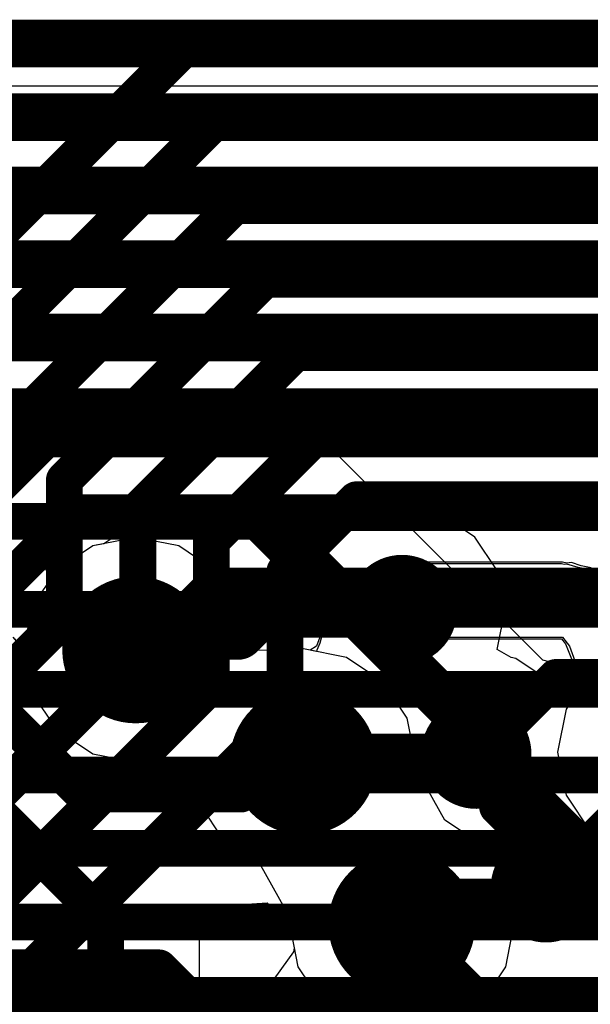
# Model space of a CAD drawing. Header units: millimetres. Extents: x -2 to 68, y -2 to 27.4.
# Tile 373 of 594: x 26.8 to 28.4, y 22.5 to 25.2. Entities that reach past the tile are written whole.
import ezdxf

# ---------------------------------------------------------------- set-up
doc = ezdxf.new("R2010")
doc.units = ezdxf.units.MM
for name, color, linetype in [('BottomLayer', 5, 'Continuous'), ('DrillGuide', 244, 'Continuous'), ('Mechanical10', 56, 'Continuous'), ('Mechanical13', 56, 'Continuous'), ('Mechanical15', 56, 'Continuous'), ('MidLayer1', 16, 'Continuous'), ('MidLayer2', 76, 'Continuous'), ('MidLayer3', 90, 'Continuous'), ('MidLayer4', 156, 'Continuous'), ('MidLayer5', 130, 'Continuous'), ('MidLayer6', 216, 'Continuous'), ('MidLayer7', 6, 'Continuous'), ('MidLayer8', 54, 'Continuous'), ('MultiLayer', 9, 'Continuous'), ('TopLayer', 1, 'Continuous'), ('TopPaste', 8, 'Continuous'), ('TopSolder', 216, 'Continuous'), ('ViaHoleLayer', 16, 'Continuous')]:
    doc.layers.add(name, color=color, linetype=linetype)

# ---------------------------------------------------------------- blocks, each defined once
blk = doc.blocks.new('SDINBDG4_16G_F_________1_B_51')
at = {"layer": 'Mechanical10', "const_width": 0.1}
blk.add_lwpolyline([(-5.75, 6.5), (5.75, 6.5)], dxfattribs=at)
blk = doc.blocks.new('RES_0201_191')
at = {"layer": 'Mechanical13', "const_width": 0.12}
for points in [[(-0.32, 0.17), (0.32, 0.17)], [(-0.32, -0.17), (-0.32, 0.17)], [(0.32, -0.17), (0.32, 0.17)], [(-0.32, -0.17), (0.32, -0.17)]]:
    blk.add_lwpolyline(points, dxfattribs=at)
at = {"layer": 'Mechanical13', "const_width": 0.06}
for points in [[(-0.35, 0.17, 1), (-0.29, 0.17, 1)], [(-0.35, 0.17, 1), (-0.29, 0.17, 1)], [(0.29, 0.17, 1), (0.35, 0.17, 1)], [(0.29, 0.17, 1), (0.35, 0.17, 1)], [(-0.35, -0.17, 1), (-0.29, -0.17, 1)], [(-0.35, -0.17, 1), (-0.29, -0.17, 1)], [(0.29, -0.17, 1), (0.35, -0.17, 1)], [(0.29, -0.17, 1), (0.35, -0.17, 1)]]:
    blk.add_lwpolyline(points, format="xyb", close=True, dxfattribs=at)
at = {"layer": 'Mechanical15', "const_width": 0.05}
for points in [[(-0.53, 0.27), (0.53, 0.27)], [(-0.53, -0.27), (-0.53, 0.27)], [(0.53, -0.27), (0.53, 0.27)], [(0, -0.135), (0, 0.135)], [(-0.135, 0), (0.135, 0)], [(-0.53, -0.27), (0.53, -0.27)]]:
    blk.add_lwpolyline(points, dxfattribs=at)
at = {"layer": 'Mechanical15'}
for points, const_width in [([(-0.5425, 0.27, 1), (-0.5175, 0.27, 1)], 0.025), ([(-0.5425, 0.27, 1), (-0.5175, 0.27, 1)], 0.025), ([(0.5175, 0.27, 1), (0.5425, 0.27, 1)], 0.025), ([(0.5175, 0.27, 1), (0.5425, 0.27, 1)], 0.025), ([(-0.0125, 0.135, 1), (0.0125, 0.135, 1)], 0.025), ([(0.1013, 0, 1), (-0.1013, 0, 1)], 0.05), ([(-0.1475, 0, 1), (-0.1225, 0, 1)], 0.025), ([(-0.1138, 0, 1), (-0.0888, 0, 1)], 0.025), ([(0.0888, 0, 1), (0.1138, 0, 1)], 0.025), ([(0.1225, 0, 1), (0.1475, 0, 1)], 0.025), ([(-0.0125, -0.135, 1), (0.0125, -0.135, 1)], 0.025), ([(-0.5425, -0.27, 1), (-0.5175, -0.27, 1)], 0.025), ([(-0.5425, -0.27, 1), (-0.5175, -0.27, 1)], 0.025), ([(0.5175, -0.27, 1), (0.5425, -0.27, 1)], 0.025), ([(0.5175, -0.27, 1), (0.5425, -0.27, 1)], 0.025)]:
    blk.add_lwpolyline(points, format="xyb", close=True, dxfattribs=dict(at, const_width=const_width))
at = {"layer": 'TopLayer', "const_width": 0.0806}
for points in [[(-0.3897, 0.0894, 1), (-0.3091, 0.0894, 1)], [(-0.2409, 0.0894, 1), (-0.1603, 0.0894, 1)], [(0.1603, 0.0894, 1), (0.2409, 0.0894, 1)], [(0.3091, 0.0894, 1), (0.3897, 0.0894, 1)], [(-0.3897, -0.0894, 1), (-0.3091, -0.0894, 1)], [(-0.2409, -0.0894, 1), (-0.1603, -0.0894, 1)], [(0.1603, -0.0894, 1), (0.2409, -0.0894, 1)], [(0.3091, -0.0894, 1), (0.3897, -0.0894, 1)]]:
    blk.add_lwpolyline(points, format="xyb", close=True, dxfattribs=at)
at = {"layer": 'TopLayer'}
for points in [[(-0.2006, 0.17), (-0.3494, 0.17), (-0.2006, -0.17), (-0.3494, -0.17)], [(0.2006, -0.17), (0.3494, -0.17), (0.2006, 0.17), (0.3494, 0.17)], [(-0.12, 0.0894), (-0.43, 0.0894), (-0.12, -0.0894), (-0.43, -0.0894)], [(0.12, -0.0894), (0.43, -0.0894), (0.12, 0.0894), (0.43, 0.0894)]]:
    blk.add_solid(points, dxfattribs=at)
at = {"layer": 'TopPaste', "const_width": 0.0806}
for points in [[(-0.3897, 0.0894, 1), (-0.3091, 0.0894, 1)], [(-0.2409, 0.0894, 1), (-0.1603, 0.0894, 1)], [(0.1603, 0.0894, 1), (0.2409, 0.0894, 1)], [(0.3091, 0.0894, 1), (0.3897, 0.0894, 1)], [(-0.3897, -0.0894, 1), (-0.3091, -0.0894, 1)], [(-0.2409, -0.0894, 1), (-0.1603, -0.0894, 1)], [(0.1603, -0.0894, 1), (0.2409, -0.0894, 1)], [(0.3091, -0.0894, 1), (0.3897, -0.0894, 1)]]:
    blk.add_lwpolyline(points, format="xyb", close=True, dxfattribs=at)
at = {"layer": 'TopPaste'}
for points in [[(-0.2006, 0.17), (-0.3494, 0.17), (-0.2006, -0.17), (-0.3494, -0.17)], [(0.2006, -0.17), (0.3494, -0.17), (0.2006, 0.17), (0.3494, 0.17)], [(-0.12, 0.0894), (-0.43, 0.0894), (-0.12, -0.0894), (-0.43, -0.0894)], [(0.12, -0.0894), (0.43, -0.0894), (0.12, 0.0894), (0.43, 0.0894)]]:
    blk.add_solid(points, dxfattribs=at)
at = {"layer": 'TopSolder', "const_width": 0.0806}
for points in [[(-0.3897, 0.0894, 1), (-0.3091, 0.0894, 1)], [(-0.2409, 0.0894, 1), (-0.1603, 0.0894, 1)], [(0.1603, 0.0894, 1), (0.2409, 0.0894, 1)], [(0.3091, 0.0894, 1), (0.3897, 0.0894, 1)], [(-0.3897, -0.0894, 1), (-0.3091, -0.0894, 1)], [(-0.2409, -0.0894, 1), (-0.1603, -0.0894, 1)], [(0.1603, -0.0894, 1), (0.2409, -0.0894, 1)], [(0.3091, -0.0894, 1), (0.3897, -0.0894, 1)]]:
    blk.add_lwpolyline(points, format="xyb", close=True, dxfattribs=at)
at = {"layer": 'TopSolder'}
for points in [[(-0.2006, 0.17), (-0.3494, 0.17), (-0.2006, -0.17), (-0.3494, -0.17)], [(0.2006, -0.17), (0.3494, -0.17), (0.2006, 0.17), (0.3494, 0.17)], [(-0.12, 0.0894), (-0.43, 0.0894), (-0.12, -0.0894), (-0.43, -0.0894)], [(0.12, -0.0894), (0.43, -0.0894), (0.12, 0.0894), (0.43, 0.0894)]]:
    blk.add_solid(points, dxfattribs=at)

msp = doc.modelspace()

# ---------------------------------------------------------------- linework, layer by layer
at = {"layer": 'BottomLayer'}
for p, q in [((13.0292, 25.0941), (42.5246, 25.0941)), ((29.1139, 23.8306), (23.8798, 23.8306))]:
    msp.add_line(p, q, dxfattribs=at)
at = {"layer": 'BottomLayer', "const_width": 0.1}
for points in [[(23.7743, 23.5757), (29.1139, 23.5757)], [(23.4855, 23.3579), (28.9171, 23.3579)], [(23.24, 23.125), (28.7523, 23.125)], [(21.343, 22.925), (28.6124, 22.925)], [(21.4259, 22.725), (28.5296, 22.725)], [(21.5532, 22.525), (28.4468, 22.525)]]:
    msp.add_lwpolyline(points, dxfattribs=at)
at = {"layer": 'DrillGuide'}
for points, const_width in [([(27.8153, 23.5737, 1), (27.8653, 23.5737, 1)], 0.05), ([(27.0658, 23.4653, 1), (27.1658, 23.4653, 1)], 0.1), ([(27.522, 23.1619, 1), (27.622, 23.1619, 1)], 0.1), ([(28.0172, 23.1826, 1), (28.0672, 23.1826, 1)], 0.05), ([(28.2067, 22.819, 1), (28.2567, 22.819, 1)], 0.05), ([(27.7897, 22.7195, 1), (27.8897, 22.7195, 1)], 0.1)]:
    msp.add_lwpolyline(points, format="xyb", close=True, dxfattribs=dict(at, const_width=const_width))
at = {"layer": 'MidLayer1'}
for p, q in [((3.5488, 25.0941), (33.2243, 25.0941)), ((27.4534, 23.854), (27.3461, 23.8327)), ((27.8403, 23.854), (27.4534, 23.854)), ((27.9476, 23.8327), (27.8403, 23.854)), ((27.3461, 23.8327), (27.2874, 23.7935)), ((28.0386, 23.7719), (27.9476, 23.8327)), ((27.1636, 23.7935), (27.0563, 23.7721)), ((27.2874, 23.7935), (27.1636, 23.7935)), ((27.0563, 23.7721), (27.029, 23.7539)), ((28.0994, 23.681), (28.0386, 23.7719)), ((26.9987, 23.7479), (26.8995, 23.6816)), ((27.029, 23.7539), (26.9987, 23.7479)), ((26.8995, 23.6816), (26.8332, 23.5823)), ((28.1207, 23.5737), (28.0994, 23.681)), ((26.8332, 23.5823), (26.8099, 23.4653)), ((28.0994, 23.4664), (28.1207, 23.5737)), ((26.8099, 23.4653), (26.8332, 23.3482)), ((28.1375, 23.444), (28.0994, 23.4664)), ((28.1495, 23.4416), (28.1375, 23.444)), ((28.2026, 23.4061), (28.1495, 23.4416)), ((28.3532, 23.4029), (28.2026, 23.4061)), ((26.8332, 23.3482), (26.8995, 23.249)), ((26.8995, 23.249), (26.9987, 23.1827)), ((26.9987, 23.1827), (27.1158, 23.1594)), ((27.1158, 23.1594), (27.1458, 23.1654)), ((27.1458, 23.1654), (27.2422, 23.1626)), ((27.2422, 23.1626), (27.2837, 23.0732)), ((27.2837, 23.0732), (27.2894, 23.0449)), ((27.2894, 23.0449), (27.3557, 22.9456)), ((27.3557, 22.9456), (27.4549, 22.8793)), ((27.4549, 22.8793), (27.5366, 22.7336)), ((27.5366, 22.7336), (27.5338, 22.7195)), ((27.5338, 22.7195), (27.5468, 22.6544)), ((27.5448, 22.6433), (27.4754, 22.5462)), ((27.5468, 22.6544), (27.5448, 22.6433)), ((27.034, 22.5559), (26.917, 22.5326)), ((27.1511, 22.5326), (27.034, 22.5559)), ((27.4754, 22.5462), (27.4525, 22.5304)), ((28.2763, 22.528), (28.417, 22.5397)), ((26.917, 22.5326), (26.8177, 22.4663)), ((27.1544, 22.5304), (27.1511, 22.5326)), ((27.4525, 22.5304), (27.1544, 22.5304)), ((28.1394, 22.4869), (28.2467, 22.5083)), ((28.2467, 22.5083), (28.2763, 22.528))]:
    msp.add_line(p, q, dxfattribs=at)
for points, const_width in [([(27.7653, 23.5737, 1), (27.9153, 23.5737, 1)], 0.15), ([(27.0158, 23.4653, 1), (27.2158, 23.4653, 1)], 0.2), ([(27.4159, 23.5737, 1), (27.4909, 23.5737, 1)], 0.075), ([(27.4159, 23.5737, 1), (27.4909, 23.5737, 1)], 0.075), ([(27.8028, 23.5737, 1), (27.8778, 23.5737, 1)], 0.075), ([(27.1261, 23.5131, 1), (27.2011, 23.5131, 1)], 0.075), ([(27.1261, 23.5131, 1), (27.2011, 23.5131, 1)], 0.075), ([(27.3553, 23.5131, 1), (27.4303, 23.5131, 1)], 0.075), ([(27.3553, 23.5131, 1), (27.4303, 23.5131, 1)], 0.075), ([(27.0783, 23.4653, 1), (27.1533, 23.4653, 1)], 0.075), ([(27.472, 23.1619, 1), (27.672, 23.1619, 1)], 0.2), ([(27.9672, 23.1826, 1), (28.1172, 23.1826, 1)], 0.15), ([(28.0047, 23.1826, 1), (28.0797, 23.1826, 1)], 0.075), ([(27.5345, 23.1619, 1), (27.6095, 23.1619, 1)], 0.075), ([(27.9841, 23.1619, 1), (28.0591, 23.1619, 1)], 0.075), ([(27.9841, 23.1619, 1), (28.0591, 23.1619, 1)], 0.075), ([(28.1567, 22.819, 1), (28.3067, 22.819, 1)], 0.15), ([(27.7397, 22.7195, 1), (27.9397, 22.7195, 1)], 0.2), ([(28.1536, 22.819, 1), (28.2286, 22.819, 1)], 0.075), ([(28.1536, 22.819, 1), (28.2286, 22.819, 1)], 0.075), ([(28.1942, 22.819, 1), (28.2692, 22.819, 1)], 0.075), ([(27.85, 22.7673, 1), (27.925, 22.7673, 1)], 0.075), ([(27.85, 22.7673, 1), (27.925, 22.7673, 1)], 0.075), ([(28.1019, 22.7673, 1), (28.1769, 22.7673, 1)], 0.075), ([(28.1019, 22.7673, 1), (28.1769, 22.7673, 1)], 0.075), ([(27.8022, 22.7195, 1), (27.8772, 22.7195, 1)], 0.075)]:
    msp.add_lwpolyline(points, format="xyb", close=True, dxfattribs=dict(at, const_width=const_width))
at = {"layer": 'MidLayer1', "const_width": 0.15}
for points in [[(27.3928, 23.5131), (27.4534, 23.5737)], [(27.4534, 23.5737), (27.8403, 23.5737)], [(27.1158, 23.4653), (27.1636, 23.5131)], [(27.1636, 23.5131), (27.3928, 23.5131)], [(28.0216, 23.1619), (28.0422, 23.1826)], [(27.572, 23.1619), (28.0216, 23.1619)], [(28.1394, 22.7673), (28.1911, 22.819)], [(28.1911, 22.819), (28.2317, 22.819)], [(27.8397, 22.7195), (27.8875, 22.7673)], [(27.8875, 22.7673), (28.1394, 22.7673)]]:
    msp.add_lwpolyline(points, dxfattribs=at)
at = {"layer": 'MidLayer2', "const_width": 0.1}
for points in [[(6.3965, 25.1), (29.2895, 25.1)], [(17.7122, 24.9), (29.1485, 24.9)], [(25.4201, 24.7), (29.0657, 24.7)], [(25.5029, 24.5), (28.9828, 24.5)], [(25.5858, 24.3), (28.9, 24.3)], [(25.6747, 24.066), (28.7936, 24.066)], [(26.0001, 23.8153), (27.4458, 23.8153)], [(27.4458, 23.8153), (28.6203, 22.6407)], [(26.5, 22.6), (27.179, 22.6)], [(27.179, 22.6), (27.479, 22.3)]]:
    msp.add_lwpolyline(points, dxfattribs=at)
at = {"layer": 'MidLayer2'}
for points, const_width in [([(27.4208, 23.8153, 1), (27.4708, 23.8153, 1)], 0.05), ([(27.4208, 23.8153, 1), (27.4708, 23.8153, 1)], 0.05), ([(27.0158, 23.4653, 1), (27.2158, 23.4653, 1)], 0.2), ([(27.472, 23.1619, 1), (27.672, 23.1619, 1)], 0.2), ([(27.7397, 22.7195, 1), (27.9397, 22.7195, 1)], 0.2), ([(27.154, 22.6, 1), (27.204, 22.6, 1)], 0.05), ([(27.154, 22.6, 1), (27.204, 22.6, 1)], 0.05)]:
    msp.add_lwpolyline(points, format="xyb", close=True, dxfattribs=dict(at, const_width=const_width))
at = {"layer": 'MidLayer3'}
for p, q in [((3.5488, 25.0941), (33.2243, 25.0941)), ((26.8706, 24.2936), (26.7731, 24.2742)), ((29.5208, 24.2936), (26.8706, 24.2936)), ((27.3211, 22.767), (27.4731, 22.7769)), ((27.4731, 22.7769), (27.5338, 22.7195)), ((27.2889, 22.7277), (27.3211, 22.767)), ((27.2889, 22.4085), (27.2889, 22.7277)), ((27.5338, 22.7195), (27.5571, 22.6024)), ((27.5571, 22.6024), (27.6234, 22.5032)), ((27.6234, 22.5032), (27.7226, 22.4369))]:
    msp.add_line(p, q, dxfattribs=at)
at = {"layer": 'MidLayer3', "const_width": 0.1}
for points in [[(26.5354, 23.7034), (26.8706, 24.0387)], [(26.8706, 24.0387), (29.3209, 24.0387)], [(26.7354, 23.6206), (26.9534, 23.8387)], [(26.9534, 23.8387), (29.238, 23.8387)], [(27.1509, 23.4653), (27.3244, 23.6387)], [(27.3244, 23.6387), (29.3551, 23.6387)], [(27.1158, 23.4653), (27.1509, 23.4653)], [(26.7354, 23.3092), (26.9718, 23.0727)], [(26.5354, 23.2264), (27.034, 22.7277)], [(27.4016, 23.0727), (27.4908, 23.1619)], [(27.4908, 23.1619), (27.572, 23.1619)], [(26.9718, 23.0727), (27.4016, 23.0727)], [(27.034, 22.25), (27.034, 22.7277)], [(27.8397, 22.7195), (28.2439, 22.3152)]]:
    msp.add_lwpolyline(points, dxfattribs=at)
at = {"layer": 'MidLayer3'}
for points, const_width in [([(26.8456, 24.0387, 1), (26.8956, 24.0387, 1)], 0.05), ([(26.8456, 24.0387, 1), (26.8956, 24.0387, 1)], 0.05), ([(26.9284, 23.8387, 1), (26.9784, 23.8387, 1)], 0.05), ([(26.9284, 23.8387, 1), (26.9784, 23.8387, 1)], 0.05), ([(27.2994, 23.6387, 1), (27.3494, 23.6387, 1)], 0.05), ([(27.2994, 23.6387, 1), (27.3494, 23.6387, 1)], 0.05), ([(27.0158, 23.4653, 1), (27.2158, 23.4653, 1)], 0.2), ([(27.0908, 23.4653, 1), (27.1408, 23.4653, 1)], 0.05), ([(27.1259, 23.4653, 1), (27.1759, 23.4653, 1)], 0.05), ([(27.1259, 23.4653, 1), (27.1759, 23.4653, 1)], 0.05), ([(27.472, 23.1619, 1), (27.672, 23.1619, 1)], 0.2), ([(27.4658, 23.1619, 1), (27.5158, 23.1619, 1)], 0.05), ([(27.4658, 23.1619, 1), (27.5158, 23.1619, 1)], 0.05), ([(27.547, 23.1619, 1), (27.597, 23.1619, 1)], 0.05), ([(26.9468, 23.0727, 1), (26.9968, 23.0727, 1)], 0.05), ([(26.9468, 23.0727, 1), (26.9968, 23.0727, 1)], 0.05), ([(27.3766, 23.0727, 1), (27.4266, 23.0727, 1)], 0.05), ([(27.3766, 23.0727, 1), (27.4266, 23.0727, 1)], 0.05), ([(27.7397, 22.7195, 1), (27.9397, 22.7195, 1)], 0.2), ([(27.009, 22.7277, 1), (27.059, 22.7277, 1)], 0.05), ([(27.009, 22.7277, 1), (27.059, 22.7277, 1)], 0.05), ([(27.8147, 22.7195, 1), (27.8647, 22.7195, 1)], 0.05)]:
    msp.add_lwpolyline(points, format="xyb", close=True, dxfattribs=dict(at, const_width=const_width))
at = {"layer": 'MidLayer4'}
for p, q in [((3.5488, 25.0941), (33.2243, 25.0941)), ((27.1158, 23.7711), (26.9987, 23.7479)), ((27.2328, 23.7479), (27.1158, 23.7711)), ((26.9987, 23.7479), (26.8995, 23.6816)), ((27.3321, 23.6816), (27.2328, 23.7479)), ((26.8995, 23.6816), (26.8332, 23.5823)), ((27.3984, 23.5823), (27.3321, 23.6816)), ((26.8332, 23.5823), (26.8099, 23.4653)), ((27.404, 23.554), (27.3984, 23.5823)), ((27.4456, 23.4646), (27.404, 23.554)), ((26.8099, 23.4653), (26.8332, 23.3482)), ((27.542, 23.4618), (27.4456, 23.4646)), ((27.572, 23.4678), (27.542, 23.4618)), ((27.689, 23.4445), (27.572, 23.4678)), ((27.7883, 23.3782), (27.689, 23.4445)), ((28.3532, 23.4029), (28.2869, 23.3036)), ((27.8546, 23.279), (27.7883, 23.3782)), ((26.8332, 23.3482), (26.8995, 23.249)), ((28.2869, 23.3036), (28.2636, 23.1866)), ((27.8778, 23.1619), (27.8546, 23.279)), ((26.8995, 23.249), (26.9987, 23.1827)), ((26.9987, 23.1827), (27.1158, 23.1594)), ((28.2636, 23.1866), (28.2869, 23.0695)), ((27.1158, 23.1594), (27.1458, 23.1654)), ((27.1458, 23.1654), (27.2422, 23.1626)), ((27.2422, 23.1626), (27.2837, 23.0732)), ((27.875, 23.1478), (27.8778, 23.1619)), ((27.9567, 23.0021), (27.875, 23.1478)), ((27.2837, 23.0732), (27.2894, 23.0449)), ((28.2869, 23.0695), (28.3532, 22.9703)), ((27.2894, 23.0449), (27.3557, 22.9456)), ((28.056, 22.9358), (27.9567, 23.0021)), ((27.3557, 22.9456), (27.4549, 22.8793)), ((28.1223, 22.8365), (28.056, 22.9358)), ((27.4549, 22.8793), (27.5366, 22.7336)), ((28.1456, 22.7195), (28.1223, 22.8365)), ((27.5366, 22.7336), (27.5338, 22.7195)), ((27.5338, 22.7195), (27.5571, 22.6024)), ((28.1223, 22.6024), (28.1456, 22.7195)), ((27.5571, 22.6024), (27.6234, 22.5032)), ((28.056, 22.5032), (28.1223, 22.6024)), ((27.034, 22.5559), (26.917, 22.5326)), ((27.1511, 22.5326), (27.034, 22.5559)), ((26.917, 22.5326), (26.8177, 22.4663)), ((27.2503, 22.4663), (27.1511, 22.5326)), ((27.6234, 22.5032), (27.7226, 22.4369)), ((27.9567, 22.4369), (28.056, 22.5032))]:
    msp.add_line(p, q, dxfattribs=at)
at = {"layer": 'MidLayer4', "const_width": 0.2}
for points in [[(27.0158, 23.4653, 1), (27.2158, 23.4653, 1)], [(27.472, 23.1619, 1), (27.672, 23.1619, 1)], [(27.7397, 22.7195, 1), (27.9397, 22.7195, 1)]]:
    msp.add_lwpolyline(points, format="xyb", close=True, dxfattribs=at)
at = {"layer": 'MidLayer5', "const_width": 0.1}
for points in [[(6.9215, 25.13), (37.278, 25.13)], [(7.4215, 24.93), (32.6202, 24.93)], [(7.9215, 24.73), (32.5374, 24.73)], [(8.4215, 24.53), (32.37, 24.53)], [(13.6212, 24.33), (28.97, 24.33)], [(20.4856, 24.1271), (28.8079, 24.1271)], [(28.2764, 22.3695), (28.6288, 22.7219)], [(25.6919, 22.6), (27.179, 22.6)], [(27.179, 22.6), (27.4095, 22.3695)]]:
    msp.add_lwpolyline(points, dxfattribs=at)
at = {"layer": 'MidLayer5'}
for points, const_width in [([(27.0158, 23.4653, 1), (27.2158, 23.4653, 1)], 0.2), ([(27.472, 23.1619, 1), (27.672, 23.1619, 1)], 0.2), ([(27.7397, 22.7195, 1), (27.9397, 22.7195, 1)], 0.2), ([(27.154, 22.6, 1), (27.204, 22.6, 1)], 0.05), ([(27.154, 22.6, 1), (27.204, 22.6, 1)], 0.05)]:
    msp.add_lwpolyline(points, format="xyb", close=True, dxfattribs=dict(at, const_width=const_width))
at = {"layer": 'MidLayer6'}
for p, q in [((3.5488, 25.0941), (33.2243, 25.0941)), ((27.4847, 24.0702), (26.6153, 24.0702)), ((27.5823, 24.0508), (27.4847, 24.0702)), ((27.665, 23.9955), (27.5823, 24.0508)), ((28.2233, 23.4372), (27.665, 23.9955)), ((28.3532, 23.4029), (28.2233, 23.4372))]:
    msp.add_line(p, q, dxfattribs=at)
at = {"layer": 'MidLayer6', "const_width": 0.1}
for points in [[(26.6153, 23.8153), (27.4847, 23.8153)], [(27.4847, 23.8153), (28.1, 23.2)], [(28.1, 23.0382), (28.1, 23.2)], [(28.1, 23.0382), (28.4338, 22.7044)]]:
    msp.add_lwpolyline(points, dxfattribs=at)
at = {"layer": 'MidLayer6'}
for points, const_width in [([(27.4597, 23.8153, 1), (27.5097, 23.8153, 1)], 0.05), ([(27.4597, 23.8153, 1), (27.5097, 23.8153, 1)], 0.05), ([(27.0158, 23.4653, 1), (27.2158, 23.4653, 1)], 0.2), ([(27.472, 23.1619, 1), (27.672, 23.1619, 1)], 0.2), ([(28.075, 23.2, 1), (28.125, 23.2, 1)], 0.05), ([(28.075, 23.2, 1), (28.125, 23.2, 1)], 0.05), ([(28.075, 23.0382, 1), (28.125, 23.0382, 1)], 0.05), ([(28.075, 23.0382, 1), (28.125, 23.0382, 1)], 0.05), ([(27.7397, 22.7195, 1), (27.9397, 22.7195, 1)], 0.2)]:
    msp.add_lwpolyline(points, format="xyb", close=True, dxfattribs=dict(at, const_width=const_width))
at = {"layer": 'MidLayer7'}
for p, q in [((7.25, 25), (33.0677, 25)), ((27.1158, 23.7711), (26.9987, 23.7479)), ((27.2328, 23.7479), (27.1158, 23.7711)), ((26.9987, 23.7479), (26.8995, 23.6816)), ((27.3321, 23.6816), (27.2328, 23.7479)), ((26.8014, 23.7029), (26.7913, 23.7019)), ((26.8301, 23.6942), (26.8014, 23.7029)), ((26.8594, 23.6884), (26.8301, 23.6942)), ((26.8995, 23.6816), (26.8594, 23.6884)), ((27.751, 23.686), (27.721, 23.6647)), ((27.754, 23.6867), (27.751, 23.686)), ((27.7565, 23.6884), (27.754, 23.6867)), ((27.7927, 23.6956), (27.7565, 23.6884)), ((27.8286, 23.7038), (27.7927, 23.6956)), ((27.8316, 23.7033), (27.8286, 23.7038)), ((27.8346, 23.7039), (27.8316, 23.7033)), ((28.2769, 23.7039), (27.8346, 23.7039)), ((28.289, 23.7015), (28.2769, 23.7039)), ((28.3014, 23.7025), (28.289, 23.7015)), ((28.3278, 23.6938), (28.3014, 23.7025)), ((28.355, 23.6884), (28.3278, 23.6938)), ((27.3984, 23.5823), (27.3321, 23.6816)), ((27.721, 23.6647), (27.6904, 23.6442)), ((27.6862, 23.6399), (27.6666, 23.6087)), ((27.6887, 23.6417), (27.6862, 23.6399)), ((27.6904, 23.6442), (27.6887, 23.6417)), ((27.6666, 23.6087), (27.6462, 23.578)), ((27.404, 23.554), (27.3984, 23.5823)), ((27.6462, 23.578), (27.6456, 23.5751)), ((27.4456, 23.4646), (27.404, 23.554)), ((27.6439, 23.5725), (27.6072, 23.4757)), ((27.6455, 23.575), (27.6439, 23.5725)), ((27.6456, 23.5751), (27.6455, 23.575)), ((26.7814, 23.5), (26.8099, 23.4653)), ((27.7978, 23.4033), (27.8346, 23.5)), ((27.8346, 23.5), (28.2769, 23.5)), ((28.2769, 23.5), (28.2962, 23.4755)), ((27.6072, 23.4757), (27.5903, 23.4641)), ((28.2962, 23.4755), (28.3332, 23.373)), ((26.8099, 23.4653), (26.8332, 23.3482)), ((27.542, 23.4618), (27.4456, 23.4646)), ((27.572, 23.4678), (27.542, 23.4618)), ((27.5903, 23.4641), (27.572, 23.4678)), ((27.7917, 23.373), (27.7978, 23.4033)), ((27.8546, 23.279), (27.7917, 23.373)), ((28.3332, 23.373), (28.2869, 23.3036)), ((26.8332, 23.3482), (26.8995, 23.249)), ((28.2869, 23.3036), (28.2636, 23.1866)), ((27.8778, 23.1619), (27.8546, 23.279)), ((26.8995, 23.249), (26.9987, 23.1827)), ((26.9987, 23.1827), (27.1158, 23.1594)), ((28.2636, 23.1866), (28.2869, 23.0695)), ((27.1158, 23.1594), (27.1458, 23.1654)), ((27.1458, 23.1654), (27.2422, 23.1626)), ((27.2422, 23.1626), (27.2837, 23.0732)), ((27.875, 23.1478), (27.8778, 23.1619)), ((27.9567, 23.0021), (27.875, 23.1478)), ((27.2837, 23.0732), (27.2894, 23.0449)), ((28.2869, 23.0695), (28.3532, 22.9703)), ((27.2894, 23.0449), (27.3557, 22.9456)), ((28.056, 22.9358), (27.9567, 23.0021)), ((27.3557, 22.9456), (27.4549, 22.8793)), ((28.1223, 22.8365), (28.056, 22.9358)), ((27.4549, 22.8793), (27.5366, 22.7336)), ((28.1456, 22.7195), (28.1223, 22.8365)), ((27.5366, 22.7336), (27.5338, 22.7195)), ((27.5338, 22.7195), (27.5571, 22.6024)), ((28.1223, 22.6024), (28.1456, 22.7195)), ((27.5571, 22.6024), (27.6234, 22.5032)), ((28.056, 22.5032), (28.1223, 22.6024)), ((27.034, 22.5559), (26.917, 22.5326)), ((27.1511, 22.5326), (27.034, 22.5559)), ((26.917, 22.5326), (26.8177, 22.4663)), ((27.2503, 22.4663), (27.1511, 22.5326)), ((27.6234, 22.5032), (27.7226, 22.4369)), ((27.9567, 22.4369), (28.056, 22.5032))]:
    msp.add_line(p, q, dxfattribs=at)
at = {"layer": 'MidLayer7', "const_width": 0.2}
for points in [[(27.0158, 23.4653, 1), (27.2158, 23.4653, 1)], [(27.472, 23.1619, 1), (27.672, 23.1619, 1)], [(27.7397, 22.7195, 1), (27.9397, 22.7195, 1)]]:
    msp.add_lwpolyline(points, format="xyb", close=True, dxfattribs=at)
at = {"layer": 'MidLayer8'}
for p, q in [((3.5488, 25.0941), (30.2657, 25.0941)), ((27.1158, 23.7711), (26.9987, 23.7479)), ((27.2328, 23.7479), (27.1158, 23.7711)), ((26.9987, 23.7479), (26.8995, 23.6816)), ((27.3321, 23.6816), (27.2328, 23.7479)), ((26.8055, 23.6979), (26.7954, 23.6969)), ((26.8342, 23.6892), (26.8055, 23.6979)), ((26.8635, 23.6834), (26.8342, 23.6892)), ((27.7714, 23.6863), (27.7679, 23.6842)), ((27.8069, 23.6919), (27.7714, 23.6863)), ((27.842, 23.6989), (27.8069, 23.6919)), ((28.2736, 23.6989), (27.842, 23.6989)), ((28.281, 23.6974), (28.2736, 23.6989)), ((28.2885, 23.6984), (28.281, 23.6974)), ((28.3198, 23.6897), (28.2885, 23.6984)), ((28.3516, 23.6834), (28.3198, 23.6897)), ((26.8995, 23.6816), (26.8635, 23.6834)), ((27.3984, 23.5823), (27.3321, 23.6816)), ((27.7342, 23.6635), (27.7036, 23.6447)), ((27.764, 23.6834), (27.7342, 23.6635)), ((27.7679, 23.6842), (27.764, 23.6834)), ((28.3579, 23.6792), (28.3516, 23.6834)), ((27.6978, 23.6392), (27.6779, 23.6093)), ((27.7012, 23.6414), (27.6978, 23.6392)), ((27.7036, 23.6447), (27.7012, 23.6414)), ((27.6779, 23.6093), (27.6568, 23.5803)), ((27.404, 23.554), (27.3984, 23.5823)), ((27.6568, 23.5803), (27.6216, 23.5039)), ((27.4456, 23.4646), (27.404, 23.554)), ((27.6216, 23.5039), (27.6168, 23.4837)), ((26.7855, 23.495), (26.8099, 23.4653)), ((27.6168, 23.4837), (27.6082, 23.4648)), ((27.8068, 23.4186), (27.842, 23.495)), ((27.842, 23.495), (28.2736, 23.495)), ((28.2736, 23.495), (28.2851, 23.4817)), ((28.2851, 23.4817), (28.3299, 23.368)), ((26.8099, 23.4653), (26.8332, 23.3482)), ((27.542, 23.4618), (27.4456, 23.4646)), ((27.572, 23.4678), (27.542, 23.4618)), ((27.6073, 23.4608), (27.572, 23.4678)), ((27.6082, 23.4648), (27.6073, 23.4608)), ((27.7951, 23.368), (27.8068, 23.4186)), ((27.8546, 23.279), (27.7951, 23.368)), ((28.3299, 23.368), (28.2869, 23.3036)), ((26.8332, 23.3482), (26.8995, 23.249)), ((28.2869, 23.3036), (28.2636, 23.1866)), ((27.8778, 23.1619), (27.8546, 23.279)), ((26.8995, 23.249), (26.9987, 23.1827)), ((26.9987, 23.1827), (27.1158, 23.1594)), ((28.2636, 23.1866), (28.2869, 23.0695)), ((27.1158, 23.1594), (27.1458, 23.1654)), ((27.1458, 23.1654), (27.2422, 23.1626)), ((27.2422, 23.1626), (27.2837, 23.0732)), ((27.875, 23.1478), (27.8778, 23.1619)), ((27.9567, 23.0021), (27.875, 23.1478)), ((27.2837, 23.0732), (27.2894, 23.0449)), ((28.2869, 23.0695), (28.3532, 22.9703)), ((27.2894, 23.0449), (27.3557, 22.9456)), ((28.056, 22.9358), (27.9567, 23.0021)), ((27.3557, 22.9456), (27.4549, 22.8793)), ((28.1223, 22.8365), (28.056, 22.9358)), ((27.4549, 22.8793), (27.5366, 22.7336)), ((28.1456, 22.7195), (28.1223, 22.8365)), ((27.5366, 22.7336), (27.5338, 22.7195)), ((27.5338, 22.7195), (27.5571, 22.6024)), ((28.1223, 22.6024), (28.1456, 22.7195)), ((27.5571, 22.6024), (27.6234, 22.5032)), ((28.056, 22.5032), (28.1223, 22.6024)), ((27.034, 22.5559), (26.917, 22.5326)), ((27.1511, 22.5326), (27.034, 22.5559)), ((26.917, 22.5326), (26.8177, 22.4663)), ((27.2503, 22.4663), (27.1511, 22.5326)), ((27.6234, 22.5032), (27.7226, 22.4369)), ((27.9567, 22.4369), (28.056, 22.5032))]:
    msp.add_line(p, q, dxfattribs=at)
at = {"layer": 'MidLayer8', "const_width": 0.2}
for points in [[(27.0158, 23.4653, 1), (27.2158, 23.4653, 1)], [(27.472, 23.1619, 1), (27.672, 23.1619, 1)], [(27.7397, 22.7195, 1), (27.9397, 22.7195, 1)]]:
    msp.add_lwpolyline(points, format="xyb", close=True, dxfattribs=at)
at = {"layer": 'MultiLayer'}
for points, const_width in [([(27.7653, 23.5737, 1), (27.9153, 23.5737, 1)], 0.15), ([(27.0158, 23.4653, 1), (27.2158, 23.4653, 1)], 0.2), ([(27.472, 23.1619, 1), (27.672, 23.1619, 1)], 0.2), ([(27.9672, 23.1826, 1), (28.1172, 23.1826, 1)], 0.15), ([(28.1567, 22.819, 1), (28.3067, 22.819, 1)], 0.15), ([(27.7397, 22.7195, 1), (27.9397, 22.7195, 1)], 0.2)]:
    msp.add_lwpolyline(points, format="xyb", close=True, dxfattribs=dict(at, const_width=const_width))
at = {"layer": 'TopLayer', "const_width": 0.1}
for points in [[(26.1966, 24.0512), (27.2454, 25.1)], [(27.2454, 25.1), (44.8, 25.1)], [(26.4966, 24.0684), (27.3282, 24.9)], [(27.3282, 24.9), (37.0155, 24.9)], [(26.7215, 24.0105), (27.3847, 24.6737)], [(27.3847, 24.6737), (36.959, 24.6737)], [(26.9215, 23.9277), (27.4675, 24.4737)], [(27.4675, 24.4737), (32.2, 24.4737)], [(27.1215, 23.8448), (27.5504, 24.2737)], [(27.5504, 24.2737), (31.399, 24.2737)], [(27.3215, 23.762), (27.6332, 24.0737)], [(27.6332, 24.0737), (31.2912, 24.0737)], [(26.9215, 23.5521), (26.9215, 23.9277)], [(27.5215, 23.6791), (27.7161, 23.8737)], [(27.7161, 23.8737), (29.9737, 23.8737)], [(27.1215, 23.4522), (27.1215, 23.8448)], [(27.3215, 23.3693), (27.3215, 23.762)], [(27.5215, 23.2865), (27.5215, 23.6791)], [(27.8403, 23.5737), (27.8569, 23.5902)], [(27.8569, 23.5902), (29.8359, 23.5902)], [(25.6428, 22.2734), (26.9215, 23.5521)], [(25.5094, 21.84), (27.1215, 23.4522)], [(25.5922, 21.64), (27.3215, 23.3693)], [(28.0511, 23.1826), (28.2588, 23.3902)], [(28.2588, 23.3902), (29.7531, 23.3902)], [(25.6751, 21.44), (27.5215, 23.2865)], [(28.0422, 23.1826), (28.0511, 23.1826)], [(28.2317, 22.819), (28.5891, 23.1765)]]:
    msp.add_lwpolyline(points, dxfattribs=at)
at = {"layer": 'TopLayer'}
for points, const_width in [([(27.2204, 25.1, 1), (27.2704, 25.1, 1)], 0.05), ([(27.2204, 25.1, 1), (27.2704, 25.1, 1)], 0.05), ([(27.3032, 24.9, 1), (27.3532, 24.9, 1)], 0.05), ([(27.3032, 24.9, 1), (27.3532, 24.9, 1)], 0.05), ([(27.3597, 24.6737, 1), (27.4097, 24.6737, 1)], 0.05), ([(27.3597, 24.6737, 1), (27.4097, 24.6737, 1)], 0.05), ([(27.4425, 24.4737, 1), (27.4925, 24.4737, 1)], 0.05), ([(27.4425, 24.4737, 1), (27.4925, 24.4737, 1)], 0.05), ([(27.5254, 24.2737, 1), (27.5754, 24.2737, 1)], 0.05), ([(27.5254, 24.2737, 1), (27.5754, 24.2737, 1)], 0.05), ([(27.6082, 24.0737, 1), (27.6582, 24.0737, 1)], 0.05), ([(27.6082, 24.0737, 1), (27.6582, 24.0737, 1)], 0.05), ([(26.8965, 23.9277, 1), (26.9465, 23.9277, 1)], 0.05), ([(26.8965, 23.9277, 1), (26.9465, 23.9277, 1)], 0.05), ([(27.6911, 23.8737, 1), (27.7411, 23.8737, 1)], 0.05), ([(27.6911, 23.8737, 1), (27.7411, 23.8737, 1)], 0.05), ([(27.0965, 23.8448, 1), (27.1465, 23.8448, 1)], 0.05), ([(27.0965, 23.8448, 1), (27.1465, 23.8448, 1)], 0.05), ([(27.2965, 23.762, 1), (27.3465, 23.762, 1)], 0.05), ([(27.2965, 23.762, 1), (27.3465, 23.762, 1)], 0.05), ([(27.4965, 23.6791, 1), (27.5465, 23.6791, 1)], 0.05), ([(27.4965, 23.6791, 1), (27.5465, 23.6791, 1)], 0.05), ([(27.7653, 23.5737, 1), (27.9153, 23.5737, 1)], 0.15), ([(27.8319, 23.5902, 1), (27.8819, 23.5902, 1)], 0.05), ([(27.8319, 23.5902, 1), (27.8819, 23.5902, 1)], 0.05), ([(27.8153, 23.5737, 1), (27.8653, 23.5737, 1)], 0.05), ([(26.8965, 23.5521, 1), (26.9465, 23.5521, 1)], 0.05), ([(26.8965, 23.5521, 1), (26.9465, 23.5521, 1)], 0.05), ([(27.0965, 23.4522, 1), (27.1465, 23.4522, 1)], 0.05), ([(27.0965, 23.4522, 1), (27.1465, 23.4522, 1)], 0.05), ([(27.2965, 23.3693, 1), (27.3465, 23.3693, 1)], 0.05), ([(27.2965, 23.3693, 1), (27.3465, 23.3693, 1)], 0.05), ([(28.2338, 23.3902, 1), (28.2838, 23.3902, 1)], 0.05), ([(28.2338, 23.3902, 1), (28.2838, 23.3902, 1)], 0.05), ([(27.4965, 23.2865, 1), (27.5465, 23.2865, 1)], 0.05), ([(27.4965, 23.2865, 1), (27.5465, 23.2865, 1)], 0.05), ([(27.9672, 23.1826, 1), (28.1172, 23.1826, 1)], 0.15), ([(28.0172, 23.1826, 1), (28.0672, 23.1826, 1)], 0.05), ([(28.0261, 23.1826, 1), (28.0761, 23.1826, 1)], 0.05), ([(28.0261, 23.1826, 1), (28.0761, 23.1826, 1)], 0.05), ([(28.1567, 22.819, 1), (28.3067, 22.819, 1)], 0.15), ([(28.2067, 22.819, 1), (28.2567, 22.819, 1)], 0.05)]:
    msp.add_lwpolyline(points, format="xyb", close=True, dxfattribs=dict(at, const_width=const_width))
at = {"layer": 'ViaHoleLayer'}
for points, const_width in [([(27.8153, 23.5737, 1), (27.8653, 23.5737, 1)], 0.05), ([(27.0658, 23.4653, 1), (27.1658, 23.4653, 1)], 0.1), ([(27.522, 23.1619, 1), (27.622, 23.1619, 1)], 0.1), ([(28.0172, 23.1826, 1), (28.0672, 23.1826, 1)], 0.05), ([(28.2067, 22.819, 1), (28.2567, 22.819, 1)], 0.05), ([(27.7897, 22.7195, 1), (27.8897, 22.7195, 1)], 0.1)]:
    msp.add_lwpolyline(points, format="xyb", close=True, dxfattribs=dict(at, const_width=const_width))

# ---------------------------------------------------------------- block references
for name, p in [('SDINBDG4_16G_F_________1_B_51', (25, 18.6)), ('RES_0201_191', (27.25, 22.25))]:
    msp.add_blockref(name, p)

doc.saveas('drawing.dxf')
